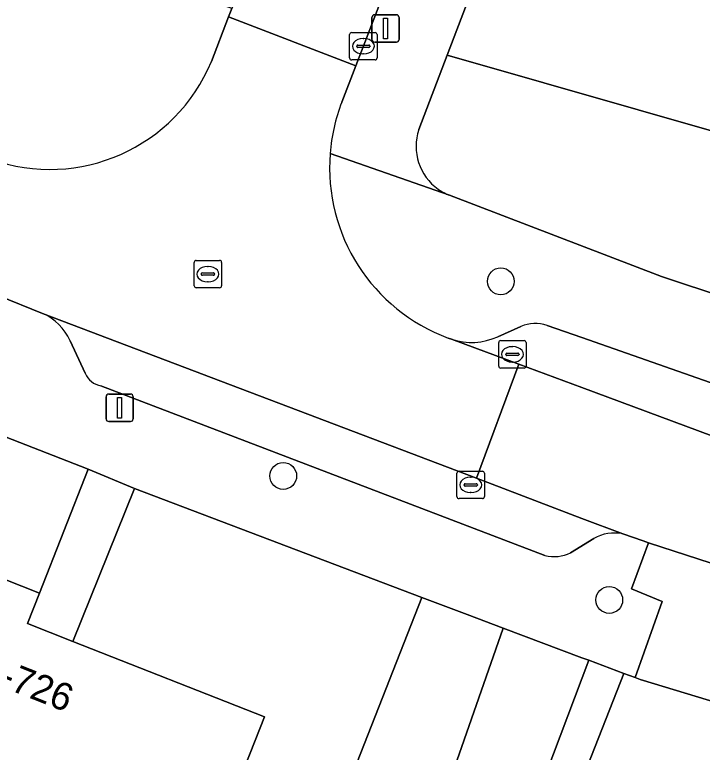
# Model space of a CAD drawing. Extents: x 160023 to 161302, y 384750 to 385707.
# Drawn here: x 160979.33 to 161004.39, y 385075.44 to 385102.33 of the extents above; entities that cross this region are included whole.
import ezdxf

# ---------------------------------------------------------------- set-up
doc = ezdxf.new("R2010")
doc.units = 0
for name, color, linetype in [('IMGEO_Boom', 7, 'Continuous'), ('IMGEO_Groenvoorziening', 7, 'Continuous'), ('IMGEO_Kolk', 7, 'Continuous'), ('IMGEO_Lichtmast', 7, 'Continuous'), ('IMGEO_Pand', 7, 'Continuous'), ('IMGEO_Pand_nummerreeks', 7, 'Continuous'), ('IMGEO_Parkeervlak_open', 7, 'Continuous'), ('IMGEO_Rijbaan_lokaal_open', 7, 'Continuous'), ('IMGEO_Rioolput', 7, 'Continuous'), ('IMGEO_Voetpad_open', 7, 'Continuous')]:
    doc.layers.add(name, color=color, linetype=linetype)

msp = doc.modelspace()

# ---------------------------------------------------------------- linework, layer by layer
at = {"layer": 'IMGEO_Boom'}
for centre in [(160997.046, 385092.609), (160989.114, 385085.514), (161000.997, 385080.993)]:
    msp.add_circle(centre, 0.489, dxfattribs=at)
at = {"layer": 'IMGEO_Groenvoorziening'}
for points in [[(160968.765, 385090.932), (160966.607, 385085.227), (160972.9, 385082.743), (160973.377, 385083.952), (160980.237, 385081.244), (160982.004, 385085.757)], [(160980.675, 385046.7), (160994.168, 385081.079), (160983.694, 385085.058), (160981.451, 385079.483), (160988.428, 385076.73), (160977.101, 385048.031)], [(160997.135, 385079.965), (160995.817, 385080.46), (160994.168, 385081.079), (160980.675, 385046.7), (160977.101, 385048.031), (160975.791, 385044.712), (160974.647, 385041.815), (160980.598, 385039.482), (160990.274, 385064.16), (160991.046, 385063.924), (160991.7, 385066.064), (160992.244, 385067.056), (160992.776, 385067.503)], [(161001.523, 385078.317), (161000.248, 385078.796), (160998.447, 385073.999), (160999, 385073.825), (160999.682, 385073.61)]]:
    msp.add_lwpolyline(points, close=True, dxfattribs=at)
at = {"layer": 'IMGEO_Kolk'}
for p, q in [((160991.535, 385100.755), (160991.535, 385101.607)), ((160991.61, 385101.681), (160992.462, 385101.681)), ((160992.536, 385101.607), (160992.536, 385100.755)), ((160992.023, 385101.461), (160992.048, 385101.461)), ((160991.794, 385101.175), (160991.794, 385101.187)), ((160992.232, 385101.138), (160991.834, 385101.138)), ((160991.837, 385101.224), (160992.235, 385101.224)), ((160992.278, 385101.187), (160992.278, 385101.175)), ((160992.046, 385100.901), (160992.021, 385100.901)), ((160992.462, 385100.681), (160991.61, 385100.681)), ((160996.968, 385089.522), (160996.968, 385090.374)), ((160997.043, 385090.448), (160997.895, 385090.448)), ((160997.969, 385090.374), (160997.969, 385089.522)), ((160997.27, 385089.991), (160997.668, 385089.991)), ((160997.456, 385090.228), (160997.481, 385090.228)), ((160997.227, 385089.942), (160997.227, 385089.954)), ((160997.665, 385089.905), (160997.267, 385089.905)), ((160997.711, 385089.954), (160997.711, 385089.942)), ((160997.895, 385089.448), (160997.043, 385089.448)), ((160997.479, 385089.668), (160997.454, 385089.668)), ((160995.523, 385085.688), (160996.375, 385085.688)), ((160995.448, 385084.762), (160995.448, 385085.614)), ((160995.936, 385085.468), (160995.961, 385085.468)), ((160996.449, 385085.614), (160996.449, 385084.762)), ((160995.707, 385085.182), (160995.707, 385085.194)), ((160996.145, 385085.145), (160995.747, 385085.145)), ((160995.75, 385085.231), (160996.148, 385085.231)), ((160996.191, 385085.194), (160996.191, 385085.182)), ((160995.959, 385084.908), (160995.934, 385084.908)), ((160996.375, 385084.688), (160995.523, 385084.688))]:
    msp.add_line(p, q, dxfattribs=at)
for points in [[(160991.535, 385100.755), (160991.535, 385101.607)], [(160991.61, 385101.681), (160992.462, 385101.681)], [(160992.536, 385101.607), (160992.536, 385100.755)], [(160992.462, 385100.681), (160991.61, 385100.681)], [(160996.968, 385089.522), (160996.968, 385090.374)], [(160997.043, 385090.448), (160997.895, 385090.448)], [(160997.969, 385090.374), (160997.969, 385089.522)], [(160997.895, 385089.448), (160997.043, 385089.448)], [(160995.523, 385085.688), (160996.375, 385085.688)], [(160995.448, 385084.762), (160995.448, 385085.614)], [(160996.449, 385085.614), (160996.449, 385084.762)], [(160996.375, 385084.688), (160995.523, 385084.688)]]:
    msp.add_lwpolyline(points, dxfattribs=at)
for centre, radius, start, end in [((160991.612, 385101.605), 0.0765, 91.552, 178.448), ((160991.612, 385101.605), 0.0765, 91.552, 178.448), ((160992.46, 385101.605), 0.0765, 1.552, 88.448), ((160992.46, 385101.605), 0.0765, 1.552, 88.448), ((160991.834, 385101.184), 0.0403, 85.8775, 175.7526), ((160991.831, 385101.174), 0.0366, 178.938, 274.7102), ((160992.235, 385101.181), 0.043, 264.8664, 352.4533), ((160992.239, 385101.186), 0.0386, 1.7309, 96.639), ((160991.612, 385100.757), 0.0765, 181.552, 268.448), ((160991.612, 385100.757), 0.0765, 181.552, 268.448), ((160992.46, 385100.757), 0.0765, 271.552, 358.448), ((160992.46, 385100.757), 0.0765, 271.552, 358.448), ((160997.045, 385090.372), 0.0765, 91.552, 178.448), ((160997.045, 385090.372), 0.0765, 91.552, 178.448), ((160997.893, 385090.372), 0.0765, 1.552, 88.448), ((160997.893, 385090.372), 0.0765, 1.552, 88.448), ((160997.267, 385089.951), 0.0403, 85.8775, 175.7526), ((160997.672, 385089.953), 0.0386, 1.7309, 96.639), ((160997.264, 385089.941), 0.0366, 178.938, 274.7102), ((160997.668, 385089.948), 0.043, 264.8664, 352.4533), ((160997.045, 385089.524), 0.0765, 181.552, 268.448), ((160997.045, 385089.524), 0.0765, 181.552, 268.448), ((160997.893, 385089.524), 0.0765, 271.552, 358.448), ((160997.893, 385089.524), 0.0765, 271.552, 358.448), ((160995.525, 385085.612), 0.0765, 91.552, 178.448), ((160995.525, 385085.612), 0.0765, 91.552, 178.448), ((160996.373, 385085.612), 0.0765, 1.552, 88.448), ((160996.373, 385085.612), 0.0765, 1.552, 88.448), ((160995.747, 385085.191), 0.0403, 85.8775, 175.7526), ((160995.744, 385085.181), 0.0366, 178.938, 274.7102), ((160996.148, 385085.188), 0.043, 264.8664, 352.4533), ((160996.152, 385085.193), 0.0386, 1.7309, 96.639), ((160995.525, 385084.764), 0.0765, 181.552, 268.448), ((160995.525, 385084.764), 0.0765, 181.552, 268.448), ((160996.373, 385084.764), 0.0765, 271.552, 358.448), ((160996.373, 385084.764), 0.0765, 271.552, 358.448)]:
    msp.add_arc(centre, radius, start, end, dxfattribs=at)
for centre, major_axis, ratio, start_param, end_param in [((160992.022, 385101.181), (-0.387, 0.002), 0.722429, 4.712389, 7.853982), ((160992.047, 385101.181), (-0.39, 0.002), 0.717154, 1.570796, 4.712389), ((160997.455, 385089.948), (-0.387, 0.002), 0.722429, 4.712389, 7.853982), ((160997.48, 385089.948), (-0.39, 0.002), 0.717154, 1.570796, 4.712389), ((160995.935, 385085.188), (-0.387, 0.002), 0.722429, 4.712389, 7.853982), ((160995.96, 385085.188), (-0.39, 0.002), 0.717154, 1.570796, 4.712389)]:
    msp.add_ellipse(centre, major_axis=major_axis, ratio=ratio, start_param=start_param, end_param=end_param, dxfattribs=at)
at = {"layer": 'IMGEO_Lichtmast'}
for p, q in [((160992.349, 385101.429), (160992.349, 385102.229)), ((160992.349, 385102.229), (160992.349, 385101.429)), ((160992.449, 385102.329), (160993.239, 385102.329)), ((160993.239, 385102.329), (160992.449, 385102.329)), ((160993.339, 385102.229), (160993.339, 385101.429)), ((160993.339, 385101.429), (160993.339, 385102.229)), ((160993.239, 385101.329), (160992.449, 385101.329)), ((160992.449, 385101.329), (160993.239, 385101.329)), ((160982.657, 385087.599), (160982.657, 385088.399)), ((160982.657, 385088.399), (160982.657, 385087.599)), ((160982.757, 385088.499), (160983.547, 385088.499)), ((160983.547, 385088.499), (160982.757, 385088.499)), ((160983.647, 385088.399), (160983.647, 385087.599)), ((160983.647, 385087.599), (160983.647, 385088.399)), ((160983.547, 385087.499), (160982.757, 385087.499)), ((160982.757, 385087.499), (160983.547, 385087.499))]:
    msp.add_line(p, q, dxfattribs=at)
for points in [[(160992.769, 385102.204), (160992.919, 385102.204), (160992.919, 385101.454), (160992.769, 385101.454), (160992.769, 385102.204)], [(160983.077, 385088.374), (160983.227, 385088.374), (160983.227, 385087.624), (160983.077, 385087.624), (160983.077, 385088.374)]]:
    msp.add_lwpolyline(points, dxfattribs=at)
for centre, start, end in [((160992.449, 385102.229), 90, 180), ((160992.449, 385102.229), 90, 180), ((160993.239, 385102.229), 0, 90), ((160993.239, 385102.229), 360, 90), ((160992.449, 385101.429), 180, 270), ((160992.449, 385101.429), 180, 270), ((160993.239, 385101.429), 270, 0), ((160993.239, 385101.429), 270, 0), ((160982.757, 385088.399), 90, 180), ((160982.757, 385088.399), 90, 180), ((160983.547, 385088.399), 0, 90), ((160983.547, 385088.399), 360, 90), ((160982.757, 385087.599), 180, 270), ((160982.757, 385087.599), 180, 270), ((160983.547, 385087.599), 270, 0), ((160983.547, 385087.599), 270, 0)]:
    msp.add_arc(centre, 0.1, start, end, dxfattribs=at)
at = {"layer": 'IMGEO_Pand'}
msp.add_lwpolyline([(161014.432, 385033.452), (160992.674, 385042.037), (160989.065, 385043.496), (160988.435, 385043.614), (160985.928, 385037.392), (160985.56, 385037.536), (160980.598, 385039.482), (160974.647, 385041.815), (160975.791, 385044.712), (160977.101, 385048.031), (160988.428, 385076.73), (160981.451, 385079.483), (160979.799, 385080.135), (160980.237, 385081.244), (160973.377, 385083.952), (160972.9, 385082.743), (160971.329, 385078.856), (160956.106, 385040.287), (160954.658, 385036.372), (160953.251, 385032.809)], dxfattribs=at)
at = {"layer": 'IMGEO_Parkeervlak_open'}
for points in [[(161031.996, 385090.294), (161012.53, 385095.865), (160995.092, 385100.855), (160994.058, 385098.141)], [(160995.178, 385095.747), (161002.906, 385092.79), (161012.393, 385089.642), (161017.165, 385088.171), (161031.021, 385084.178), (161036.001, 385082.922), (161041.029, 385081.781), (161050.268, 385080.014), (161056.711, 385079.164)], [(161001.492, 385083.399), (161000, 385083.967), (160996.154, 385085.431), (160980.345, 385091.438)], [(160997.775, 385090.961), (160996.938, 385090.587)], [(161053.971, 385076.396), (161048.521, 385077.31), (161044.696, 385078.038), (161034.747, 385080.16), (161024.873, 385082.779), (161014.821, 385085.638), (161005.365, 385088.676), (161000, 385090.558), (160998.737, 385091.001)], [(160981.347, 385090.443), (160981.902, 385089.256)], [(160995.253, 385090.497), (160997.702, 385089.589), (161000, 385088.737), (161004.738, 385086.98)], [(160982.471, 385088.8), (160998.655, 385082.614)], [(160999.59, 385082.715), (161000.435, 385083.232)]]:
    msp.add_lwpolyline(points, dxfattribs=at)
for centre, radius, start, end in [((160995.861, 385097.526), 1.905, 161.1747, 234.8706), ((160995.857, 385097.512), 1.891, 234.7337, 248.9631), ((160979.586, 385089.672), 1.922, 23.6504, 66.7513), ((160998.306, 385089.784), 1.291, 70.4938, 114.2682), ((160995.979, 385092.724), 2.342, 251.9446, 294.1702), ((160982.608, 385089.554), 0.766, 202.8781, 259.7041), ((161001.175, 385081.975), 1.459, 77.4567, 120.4997), ((160998.982, 385083.967), 1.392, 256.4236, 295.9069)]:
    msp.add_arc(centre, radius, start, end, dxfattribs=at)
at = {"layer": 'IMGEO_Rijbaan_lokaal_open'}
for points in [[(161038.28, 385233.682), (161031.3, 385216.104), (161028.77, 385209.545), (161026.856, 385204.583), (161006.613, 385152.101), (161004.366, 385146.462), (161002.145, 385140.658), (161000, 385135.154), (160990.177, 385109.949), (160988.24, 385105.037), (160987.494, 385103.214), (160987.239, 385102.551), (160987.122, 385102.248), (160991.758, 385100.463), (161000, 385121.849), (161010.633, 385149.207), (161012.274, 385153.429), (161012.34, 385153.761), (161018.491, 385169.043), (161018.527, 385169.117), (161018.646, 385169.399), (161043.23, 385232.277)], [(160991.248, 385099.14), (160991.758, 385100.463), (160987.122, 385102.248), (160986.497, 385100.626)], [(160978.467, 385097.064), (160977.884, 385097.292), (160976.252, 385093.007), (160978.268, 385092.258), (160978.709, 385092.094), (160980.345, 385091.438), (160996.154, 385085.431), (160997.702, 385089.589), (160995.253, 385090.497), (160995.128, 385090.543)], [(161004.738, 385086.98), (161000, 385088.737), (160997.702, 385089.589), (160996.154, 385085.431), (161000, 385083.967), (161001.492, 385083.399), (161002.229, 385083.145), (161002.427, 385083.077), (161012.915, 385079.677), (161014.517, 385079.191)]]:
    msp.add_lwpolyline(points, dxfattribs=at)
for points in [[(161014.542, 385103.835), (161010.576, 385105.283), (161001.039, 385108.926), (160999.082, 385109.665), (160998.527, 385109.875), (160995.092, 385100.855), (161012.53, 385095.865), (161031.996, 385090.294), (161058.8, 385082.625), (161058.424, 385088.464), (161057.783, 385094.215), (161056.277, 385094.057), (161047.429, 385093.089), (161044.85, 385092.818)], [(161007.749, 385068.022), (161008.085, 385068.878), (161005.614, 385069.847), (161007.975, 385076.322), (161002.126, 385078.091), (161001.936, 385078.162), (161001.523, 385078.317), (160999.682, 385073.61), (160996.525, 385065.535), (160991.783, 385053.409), (160989.586, 385047.805), (161004.869, 385041.762), (161005.795, 385044.102), (161018.515, 385039.072), (161024.526, 385036.695), (161025.182, 385037.232), (161033.352, 385043.914), (161041.523, 385050.598), (161042.959, 385054.45), (161031.468, 385058.879), (161019.749, 385063.397)]]:
    msp.add_lwpolyline(points, close=True, dxfattribs=at)
for centre, radius, start, end in [((160980.614, 385103.055), 6.364, 250.2815, 337.5613), ((160997.425, 385096.756), 6.621, 158.8949, 175.5284), ((160997.43, 385096.756), 6.626, 175.5346, 249.6729)]:
    msp.add_arc(centre, radius, start, end, dxfattribs=at)
at = {"layer": 'IMGEO_Rioolput'}
for p, q in [((160985.87, 385092.447), (160985.87, 385093.299)), ((160985.945, 385093.373), (160986.797, 385093.373)), ((160986.871, 385093.299), (160986.871, 385092.447)), ((160986.358, 385093.153), (160986.383, 385093.153)), ((160986.129, 385092.867), (160986.129, 385092.879)), ((160986.567, 385092.83), (160986.169, 385092.83)), ((160986.172, 385092.916), (160986.57, 385092.916)), ((160986.613, 385092.879), (160986.613, 385092.867)), ((160986.381, 385092.593), (160986.356, 385092.593)), ((160986.797, 385092.373), (160985.945, 385092.373))]:
    msp.add_line(p, q, dxfattribs=at)
for points in [[(160985.87, 385092.447), (160985.87, 385093.299)], [(160985.945, 385093.373), (160986.797, 385093.373)], [(160986.871, 385093.299), (160986.871, 385092.447)], [(160986.797, 385092.373), (160985.945, 385092.373)]]:
    msp.add_lwpolyline(points, dxfattribs=at)
for centre, radius, start, end in [((160985.947, 385093.297), 0.0765, 91.552, 178.448), ((160985.947, 385093.297), 0.0765, 91.552, 178.448), ((160986.795, 385093.297), 0.0765, 1.552, 88.448), ((160986.795, 385093.297), 0.0765, 1.552, 88.448), ((160986.169, 385092.876), 0.0403, 85.8775, 175.7526), ((160986.166, 385092.866), 0.0366, 178.938, 274.7102), ((160986.57, 385092.873), 0.043, 264.8664, 352.4533), ((160986.574, 385092.878), 0.0386, 1.7309, 96.639), ((160985.947, 385092.449), 0.0765, 181.552, 268.448), ((160985.947, 385092.449), 0.0765, 181.552, 268.448), ((160986.795, 385092.449), 0.0765, 271.552, 358.448), ((160986.795, 385092.449), 0.0765, 271.552, 358.448)]:
    msp.add_arc(centre, radius, start, end, dxfattribs=at)
for centre, major_axis, ratio, start_param, end_param in [((160986.357, 385092.873), (-0.387, 0.002), 0.722429, 4.712389, 7.853982), ((160986.382, 385092.873), (-0.39, 0.002), 0.717154, 1.570796, 4.712389)]:
    msp.add_ellipse(centre, major_axis=major_axis, ratio=ratio, start_param=start_param, end_param=end_param, dxfattribs=at)
at = {"layer": 'IMGEO_Voetpad_open'}
for points in [[(161013.372, 385148.078), (161010.633, 385149.207), (161000, 385121.849), (160991.758, 385100.463), (160991.248, 385099.14)], [(160994.058, 385098.141), (160995.092, 385100.855), (160998.527, 385109.875), (160999.107, 385111.398), (161013.372, 385148.078)], [(160986.497, 385100.626), (160987.122, 385102.248), (160987.239, 385102.551), (160983.488, 385103.946), (160971.049, 385108.813), (160965.928, 385110.817), (160910.772, 385132.398)], [(160869.082, 385129.32), (160876.218, 385126.848), (160945.3, 385100.073), (160956.943, 385095.561), (160963.233, 385093.095), (160966.966, 385091.636), (160968.765, 385090.932), (160982.004, 385085.757), (160983.694, 385085.058), (160994.168, 385081.079), (160995.817, 385080.46), (160997.135, 385079.965), (161000, 385078.889), (161000.248, 385078.796), (161001.523, 385078.317), (161001.936, 385078.162), (161002.92, 385080.934), (161001.814, 385081.402), (161002.427, 385083.077), (161002.229, 385083.145), (161001.492, 385083.399)], [(161056.711, 385079.164), (161050.268, 385080.014), (161041.029, 385081.781), (161036.001, 385082.922), (161031.021, 385084.178), (161017.165, 385088.171), (161012.393, 385089.642), (161002.906, 385092.79), (160995.178, 385095.747), (160990.824, 385097.272)], [(160990.824, 385097.272), (160995.178, 385095.747)], [(160980.345, 385091.438), (160978.709, 385092.094), (160978.268, 385092.258)], [(160996.938, 385090.587), (160997.775, 385090.961)], [(160998.737, 385091.001), (161000, 385090.558), (161005.365, 385088.676), (161014.821, 385085.638), (161024.873, 385082.779), (161034.747, 385080.16), (161044.696, 385078.038), (161048.521, 385077.31), (161053.971, 385076.396)], [(160995.128, 385090.543), (160995.253, 385090.497)], [(160981.902, 385089.256), (160981.347, 385090.443)], [(160998.655, 385082.614), (160982.471, 385088.8)], [(161000.435, 385083.232), (160999.59, 385082.715)]]:
    msp.add_lwpolyline(points, dxfattribs=at)
for points in [[(160983.694, 385085.058), (160982.004, 385085.757), (160980.237, 385081.244), (160979.799, 385080.135), (160981.451, 385079.483)], [(161012.915, 385079.677), (161002.427, 385083.077), (161001.814, 385081.402), (161002.92, 385080.934), (161001.936, 385078.162), (161002.126, 385078.091), (161007.975, 385076.322), (161008.426, 385076.185), (161009.636, 385075.793), (161010.357, 385077.891), (161010.979, 385077.766), (161011.055, 385078.007), (161012.237, 385077.73)], [(160996.525, 385065.535), (160999.682, 385073.61), (160999, 385073.825), (160998.447, 385073.999), (161000.248, 385078.796), (161000, 385078.889), (160997.135, 385079.965), (160992.776, 385067.503), (160992.244, 385067.056), (160991.7, 385066.064), (160991.046, 385063.924), (160990.274, 385064.16), (160980.598, 385039.482), (160985.56, 385037.536), (160988.188, 385044.24), (160989.586, 385047.805), (160991.783, 385053.409), (160990.677, 385053.917), (160995.389, 385065.966)]]:
    msp.add_lwpolyline(points, close=True, dxfattribs=at)
for centre, radius, start, end in [((160980.614, 385103.055), 6.364, 250.2815, 337.5613), ((160997.425, 385096.756), 6.621, 158.8949, 175.5284), ((160995.861, 385097.526), 1.905, 161.1747, 234.8706), ((160997.43, 385096.756), 6.626, 175.5346, 249.6729), ((160995.857, 385097.512), 1.891, 234.7337, 248.9631), ((160979.586, 385089.672), 1.922, 23.6504, 66.7513), ((160998.306, 385089.784), 1.291, 70.4938, 114.2682), ((160995.979, 385092.724), 2.342, 251.9446, 294.1702), ((160982.608, 385089.554), 0.766, 202.8781, 259.7041), ((161001.175, 385081.975), 1.459, 77.4567, 120.4997), ((160998.982, 385083.967), 1.392, 256.4236, 295.9069)]:
    msp.add_arc(centre, radius, start, end, dxfattribs=at)

# ---------------------------------------------------------------- texts
at = {"layer": 'IMGEO_Pand_nummerreeks'}
msp.add_text('6-726', height=1, rotation=338.4682, dxfattribs=at).set_placement((160978.024, 385078.147))

doc.saveas('drawing.dxf')
